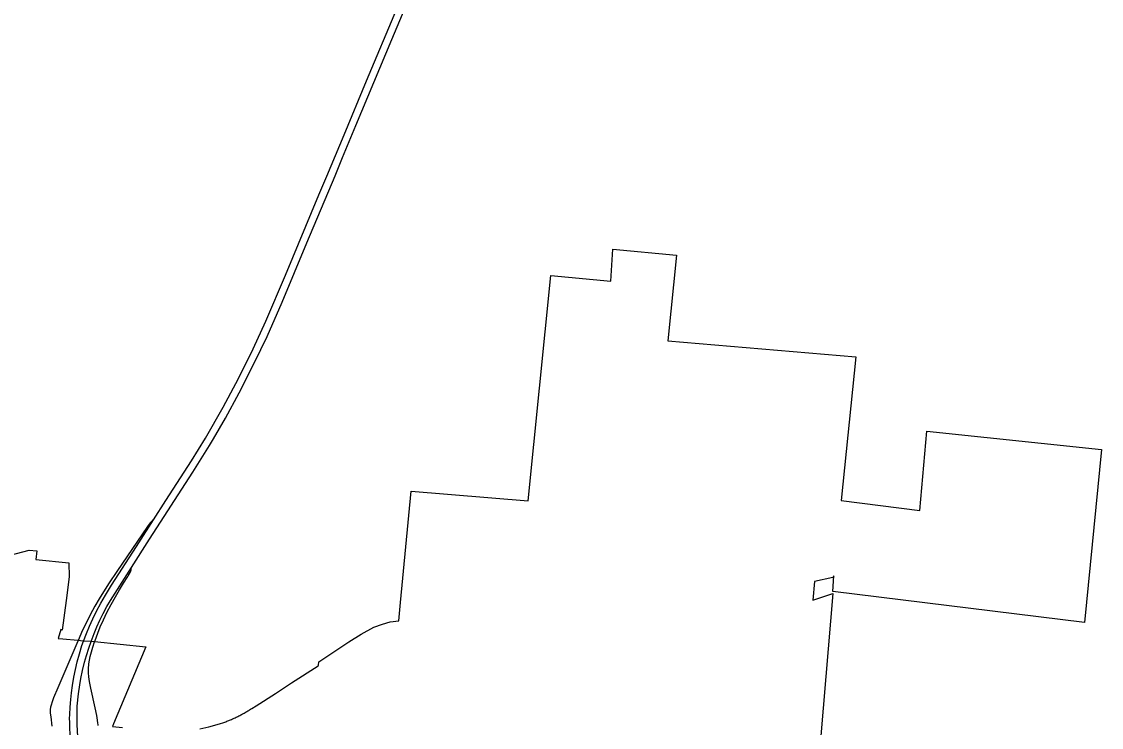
# Model space of a CAD drawing. Extents: x 0 to 34, y 0 to 22.
# Drawn here: x 5.1912 to 5.3735, y 17.5508 to 17.6698 of the extents above; entities that cross this region are included whole.
import ezdxf

# ---------------------------------------------------------------- set-up
doc = ezdxf.new("R2010")
doc.units = 0
for name, color, linetype in [('GM_X_Corporation', 7, 'Continuous'), ('GM_X_Interchange_Ramps', 7, 'Continuous'), ('GM_X_Interstate_Route', 7, 'Continuous')]:
    doc.layers.add(name, color=color, linetype=linetype)

msp = doc.modelspace()

# ---------------------------------------------------------------- linework, layer by layer
at = {"layer": 'GM_X_Corporation'}
for points in [[(5.221286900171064, 17.5504862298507), (5.222842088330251, 17.55082795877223), (5.224642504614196, 17.551350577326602), (5.2253491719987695, 17.551593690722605), (5.225832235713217, 17.551775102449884), (5.225853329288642, 17.551783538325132), (5.225859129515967, 17.55178565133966), (5.226013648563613, 17.551846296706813), (5.226173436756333, 17.551910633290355), (5.226332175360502, 17.551976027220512), (5.22649090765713, 17.552043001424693), (5.226649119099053, 17.55211103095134), (5.22680679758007, 17.552180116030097), (5.22696395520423, 17.552250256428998), (5.227120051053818, 17.552321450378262), (5.227276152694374, 17.552394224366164), (5.227431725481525, 17.55246805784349), (5.227586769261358, 17.552542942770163), (5.22774075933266, 17.552618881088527), (5.22789474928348, 17.55269587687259), (5.228048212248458, 17.55277445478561), (5.228200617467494, 17.552854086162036), (5.228352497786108, 17.552934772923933), (5.228503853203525, 17.553016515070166), (5.2286546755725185, 17.553099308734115), (5.228804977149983, 17.55318316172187), (5.228954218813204, 17.55326859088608), (5.2291034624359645, 17.553354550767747), (5.229251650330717, 17.55344209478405), (5.229399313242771, 17.553530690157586), (5.229545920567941, 17.553619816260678), (5.229692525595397, 17.55371052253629), (5.2298380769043, 17.553802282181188), (5.2299825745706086, 17.553895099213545), (5.230056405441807, 17.553943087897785), (5.230794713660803, 17.55438607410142), (5.23404906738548, 17.556489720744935), (5.236779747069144, 17.558254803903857), (5.241280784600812, 17.561160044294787), (5.241351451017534, 17.56126024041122), (5.241409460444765, 17.561799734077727), (5.246446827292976, 17.565200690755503), (5.248533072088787, 17.566464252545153), (5.250664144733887, 17.56764026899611), (5.252133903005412, 17.568169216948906), (5.253455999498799, 17.568536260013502), (5.254874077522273, 17.568730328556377), (5.255174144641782, 17.57184545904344), (5.256991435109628, 17.590615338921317), (5.276707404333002, 17.58897207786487), (5.280547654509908, 17.626980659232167), (5.290654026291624, 17.626006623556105), (5.290995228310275, 17.63140681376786), (5.301746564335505, 17.630428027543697), (5.300289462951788, 17.615942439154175), (5.3320171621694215, 17.613249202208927), (5.329575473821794, 17.58902745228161), (5.342815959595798, 17.587347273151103), (5.344005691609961, 17.600750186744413), (5.373484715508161, 17.597656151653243), (5.370604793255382, 17.568472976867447), (5.3281579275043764, 17.573699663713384), (5.328337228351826, 17.57633647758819), (5.328171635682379, 17.57606435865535), (5.32503435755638, 17.575368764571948), (5.324769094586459, 17.57222146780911), (5.328124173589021, 17.57331996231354), (5.325356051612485, 17.539983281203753)], [(5.1862257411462, 17.57901073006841), (5.192514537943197, 17.580640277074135), (5.193784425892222, 17.580514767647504), (5.193640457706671, 17.579053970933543), (5.199179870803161, 17.578507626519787), (5.199246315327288, 17.576174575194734), (5.198709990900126, 17.57218718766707), (5.198078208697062, 17.567170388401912), (5.197838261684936, 17.567256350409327), (5.1973652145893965, 17.565779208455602), (5.198193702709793, 17.56568269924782), (5.20072609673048, 17.565463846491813), (5.201621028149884, 17.565362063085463), (5.2029230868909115, 17.56528032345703), (5.203522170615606, 17.565224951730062), (5.212164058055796, 17.564366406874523), (5.206725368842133, 17.551335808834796), (5.20658140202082, 17.55090706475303), (5.208243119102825, 17.550743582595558)]]:
    msp.add_lwpolyline(points, dxfattribs=at)
at = {"layer": 'GM_X_Interchange_Ramps'}
for points in [[(5.213467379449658, 17.5857612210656), (5.213324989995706, 17.58569372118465), (5.213227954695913, 17.585619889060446), (5.212916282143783, 17.58525706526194), (5.212558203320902, 17.584808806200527), (5.212444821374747, 17.5846437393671), (5.207265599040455, 17.577081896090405), (5.205983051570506, 17.575150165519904), (5.20502114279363, 17.57363821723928), (5.204310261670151, 17.572466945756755), (5.203601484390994, 17.571232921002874), (5.202794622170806, 17.569751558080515), (5.2021976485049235, 17.568577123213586), (5.201519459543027, 17.567148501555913), (5.200745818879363, 17.56541822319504)], [(5.203541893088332, 17.565179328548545), (5.203628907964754, 17.5654419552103), (5.204066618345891, 17.566630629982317), (5.204503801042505, 17.567705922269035), (5.205031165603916, 17.568915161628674), (5.2056223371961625, 17.57015341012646), (5.206307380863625, 17.571462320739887), (5.207056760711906, 17.572796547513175), (5.207754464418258, 17.573977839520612), (5.208411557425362, 17.575059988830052), (5.2091314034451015, 17.57621965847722), (5.209192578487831, 17.57631774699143), (5.209525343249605, 17.576897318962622), (5.2096582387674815, 17.577172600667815), (5.20970570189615, 17.577315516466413), (5.209734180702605, 17.577457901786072), (5.209770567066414, 17.577756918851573)], [(5.200745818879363, 17.56541822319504), (5.20070152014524, 17.565320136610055), (5.199522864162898, 17.562556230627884), (5.197310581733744, 17.557426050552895), (5.196590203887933, 17.555726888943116), (5.196351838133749, 17.555084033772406), (5.196186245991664, 17.554527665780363), (5.196110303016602, 17.554168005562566), (5.19605335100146, 17.553750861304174), (5.196053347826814, 17.553171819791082), (5.196128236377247, 17.552543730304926), (5.196341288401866, 17.55093738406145)], [(5.2041383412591, 17.55109875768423), (5.204122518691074, 17.55121319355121), (5.204080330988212, 17.55151273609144), (5.203960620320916, 17.552367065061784), (5.203904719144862, 17.552746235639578), (5.203629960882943, 17.55403616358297), (5.202878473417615, 17.55738386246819), (5.202662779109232, 17.558524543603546), (5.202563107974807, 17.559258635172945), (5.202521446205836, 17.559942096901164), (5.202519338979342, 17.56062608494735), (5.202577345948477, 17.56147671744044), (5.2026749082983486, 17.562119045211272), (5.2028136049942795, 17.562712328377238), (5.203009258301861, 17.563479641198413), (5.203246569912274, 17.56428966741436), (5.203541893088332, 17.565179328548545)]]:
    msp.add_lwpolyline(points, dxfattribs=at)
at = {"layer": 'GM_X_Interstate_Route'}
for points in [[(5.242722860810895, 17.643719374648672), (5.245651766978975, 17.650697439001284), (5.249438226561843, 17.659802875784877), (5.254545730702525, 17.671956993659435), (5.256907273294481, 17.67759555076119)], [(5.244120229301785, 17.643828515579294), (5.245394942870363, 17.646869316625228), (5.247657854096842, 17.652267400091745), (5.253725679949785, 17.666819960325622), (5.258234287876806, 17.67754997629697)], [(5.202942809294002, 17.565234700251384), (5.203464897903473, 17.56662113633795), (5.203919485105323, 17.56773123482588), (5.2044262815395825, 17.568835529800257), (5.204991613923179, 17.5699709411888), (5.205618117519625, 17.57113324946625), (5.206224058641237, 17.572185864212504), (5.209770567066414, 17.577756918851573), (5.212795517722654, 17.582508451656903), (5.220104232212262, 17.593795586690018), (5.222919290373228, 17.59831402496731), (5.223600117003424, 17.599442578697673), (5.2256056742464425, 17.602909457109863), (5.227938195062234, 17.607220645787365), (5.230531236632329, 17.612289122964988), (5.232644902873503, 17.616711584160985), (5.235182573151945, 17.622505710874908), (5.2393809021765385, 17.632522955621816), (5.244120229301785, 17.643828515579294)], [(5.213467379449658, 17.5857612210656), (5.215561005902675, 17.58901504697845), (5.219871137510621, 17.59571149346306), (5.222250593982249, 17.599574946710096), (5.225250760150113, 17.60478739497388), (5.227837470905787, 17.609626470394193), (5.23029023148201, 17.614593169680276), (5.232443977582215, 17.619294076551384), (5.235765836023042, 17.62705157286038), (5.241406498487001, 17.640583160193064), (5.242722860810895, 17.643719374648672)], [(5.199439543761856, 17.549231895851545), (5.199343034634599, 17.551019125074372), (5.199340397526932, 17.551161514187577), (5.199333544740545, 17.55161451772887), (5.199324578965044, 17.552228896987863), (5.199333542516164, 17.552912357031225), (5.199391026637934, 17.554173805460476), (5.199502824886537, 17.55548535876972), (5.199626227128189, 17.55658385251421), (5.199796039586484, 17.557835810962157), (5.200032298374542, 17.55923701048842), (5.200299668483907, 17.56052535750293), (5.200608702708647, 17.56180473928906), (5.200984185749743, 17.563175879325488), (5.201406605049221, 17.564544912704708), (5.201640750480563, 17.5653164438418), (5.202167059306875, 17.566611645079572), (5.202674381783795, 17.567825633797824), (5.203240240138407, 17.56907179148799), (5.203866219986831, 17.5703480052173), (5.204580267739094, 17.571696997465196), (5.205363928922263, 17.573068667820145), (5.2063769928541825, 17.57473355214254), (5.210595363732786, 17.5812986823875), (5.213467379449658, 17.5857612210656)], [(5.200680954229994, 17.54923031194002), (5.2006002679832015, 17.551183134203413), (5.2005949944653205, 17.551677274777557), (5.200582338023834, 17.552873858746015), (5.200621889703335, 17.554353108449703), (5.200791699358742, 17.55640771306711), (5.201021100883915, 17.55792282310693), (5.201219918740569, 17.559014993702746), (5.201503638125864, 17.560359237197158), (5.201841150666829, 17.561745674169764), (5.202151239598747, 17.562865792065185), (5.202543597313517, 17.564127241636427), (5.202942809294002, 17.565234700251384)]]:
    msp.add_lwpolyline(points, dxfattribs=at)

doc.saveas('drawing.dxf')
